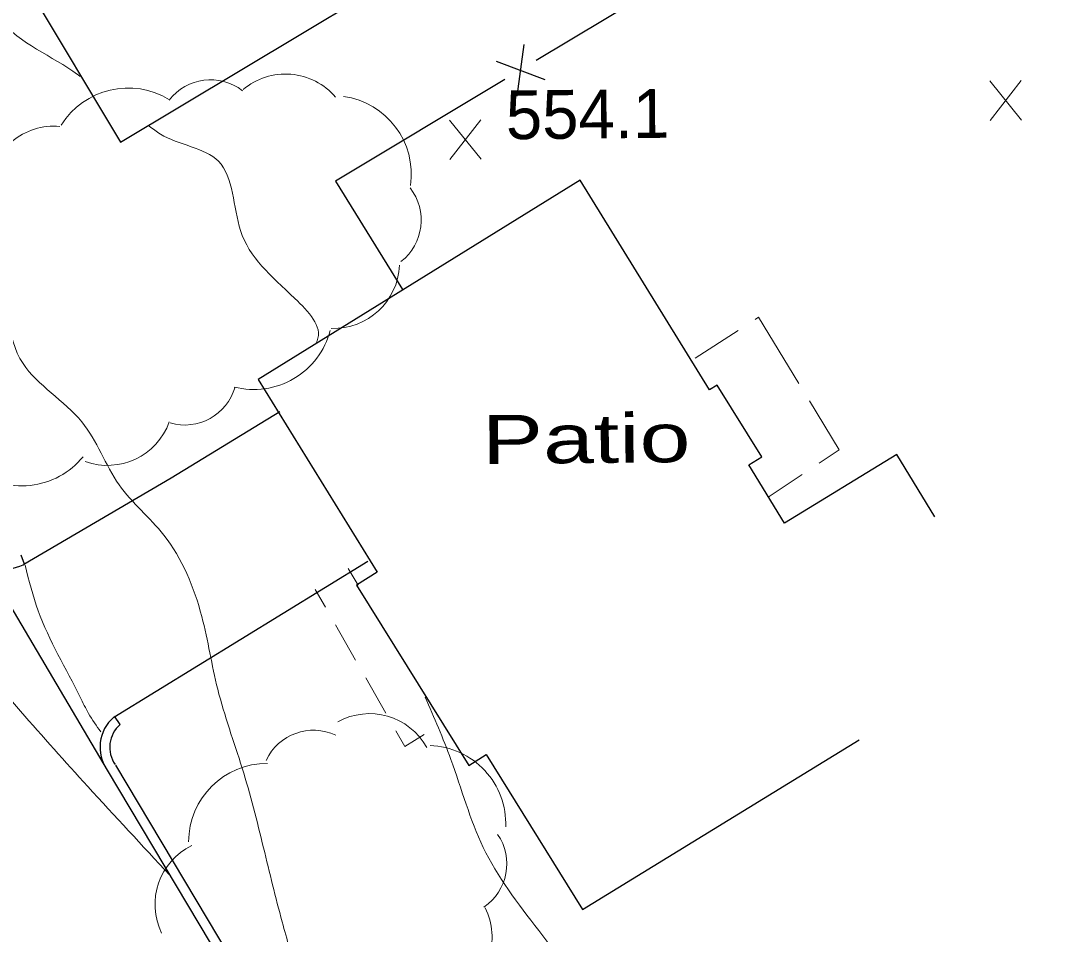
# Model space of a CAD drawing. Extents: x 2361708 to 2370558, y 6977955 to 6991887.
# Drawn here: x 2366547.1 to 2366649.2, y 6982751.7 to 6982841.5 of the extents above; entities that cross this region are included whole.
import ezdxf

# ---------------------------------------------------------------- set-up
doc = ezdxf.new("R2010")
doc.units = 0
doc.header["$LTSCALE"] = 1.9
for name, color, linetype, lineweight in [('11', 7, 'Continuous', 25), ('13', 7, 'Continuous', 13), ('14', 7, 'Continuous', 13), ('17', 7, 'Continuous', 25), ('2', 7, 'Continuous', 25), ('29', 7, 'Continuous', 13), ('31', 7, 'Continuous', 13), ('35', 7, 'Continuous', 13)]:
    doc.layers.add(name, color=color, linetype=linetype, lineweight=lineweight)

msp = doc.modelspace()

# ---------------------------------------------------------------- linework, layer by layer
at = {"layer": '11'}
msp.add_line((2366602.372, 6982754.134), (2366629.585, 6982770.824), dxfattribs=at)
msp.add_lwpolyline([(2366556.942, 6982829.566), (2366598.547, 6982854.472), (2366579.524, 6982886.263), (2366569.301, 6982880.146), (2366557.3, 6982900.212), (2366525.798, 6982881.361), (2366536.143, 6982864.059), (2366534.502, 6982863.074), (2366546.301, 6982843.335), (2366548.061, 6982844.391)], close=True, dxfattribs=at)
msp.add_lwpolyline([(2366637.027, 6982792.716), (2366633.268, 6982798.85), (2366622.232, 6982792.095), (2366618.717, 6982797.832), (2366619.99, 6982798.614), (2366615.622, 6982805.673), (2366614.867, 6982805.206), (2366602.13, 6982825.815), (2366570.465, 6982806.243), (2366582.186, 6982787.284), (2366580.158, 6982786.024), (2366591.177, 6982768.288), (2366592.907, 6982769.365), (2366602.372, 6982754.134)], dxfattribs=at)
at = {"layer": '13'}
for p, q in [((2366579.322, 6982787.656), (2366580.298, 6982786.016)), ((2366576.082, 6982785.596), (2366577.078, 6982783.855)), ((2366578.075, 6982782.114), (2366580.058, 6982778.643)), ((2366581.054, 6982776.902), (2366583.038, 6982773.431))]:
    msp.add_line(p, q, dxfattribs=at)
msp.add_lwpolyline([(2366584.024, 6982771.69), (2366584.899, 6982770.169), (2366586.808, 6982771.347)], dxfattribs=at)
at = {"layer": '14'}
for p, q in [((2366617.671, 6982811.053), (2366613.437, 6982808.332)), ((2366620.627, 6982794.68), (2366623.956, 6982796.902))]:
    msp.add_line(p, q, dxfattribs=at)
for points in [[(2366623.641, 6982805.839), (2366619.679, 6982812.342), (2366619.351, 6982812.128)], [(2366625.626, 6982798.008), (2366627.604, 6982799.327), (2366624.677, 6982804.129)]]:
    msp.add_lwpolyline(points, dxfattribs=at)
at = {"layer": '17'}
for p, q in [((2366649.247, 6982868.446), (2366597.798, 6982837.574)), ((2366596.603, 6982839.153), (2366595.921, 6982834.077)), ((2366593.868, 6982837.507), (2366598.666, 6982835.723))]:
    msp.add_line(p, q, dxfattribs=at)
msp.add_lwpolyline([(2366594.715, 6982835.725), (2366578.079, 6982825.737), (2366584.651, 6982815.058)], dxfattribs=at)
at = {"layer": '2'}
for p, q in [((2366542.854, 6982789.379), (2366555.62, 6982767.83)), ((2366547.128, 6982789.01), (2366547.466, 6982788.113)), ((2366556.27, 6982773.056), (2366581.245, 6982788.385)), ((2366556.897, 6982772.332), (2366556.359, 6982773.127))]:
    msp.add_line(p, q, dxfattribs=at)
for points in [[(2366547.437, 6982788.073), (2366561.926, 6982796.571), (2366572.605, 6982803.073)], [(2366555.62, 6982767.83), (2366581.544, 6982724.404), (2366601.508, 6982691.573)], [(2366556.445, 6982768.318), (2366582.37, 6982724.902), (2366601.825, 6982692.896)]]:
    msp.add_lwpolyline(points, dxfattribs=at)
for centre, radius, start, end in [((2366545.798, 6982791.015), 3.368, 209.047, 303.46733), ((2366558.87, 6982770.08), 3.952, 131.14183, 214.69472), ((2366558.87, 6982770.08), 2.992, 131.14183, 214.69472)]:
    msp.add_arc(centre, radius, start, end, dxfattribs=at)
at = {"layer": '29'}
for centre, radius, start, end in [((2366573.158, 6982829.793), 6.456, 40.2821, 130.2821), ((2366565.795, 6982830.528), 5.159, 52.34644, 142.34644), ((2366557.693, 6982827.136), 7.744, 58.2465, 148.2465), ((2366577.788, 6982826.383), 7.744, 352.00328, 82.00328), ((2366550.382, 6982824.666), 6.456, 84.73193, 174.73193), ((2366581.349, 6982821.887), 5.159, 307.89394, 37.89394), ((2366577.912, 6982817.705), 6.456, 267.7904, 357.7904), ((2366570.055, 6982812.99), 7.744, 255.52165, 345.52165), ((2366563.236, 6982806.914), 5.159, 253.98516, 343.98516), ((2366555.655, 6982804.242), 6.456, 250.25266, 340.25266), ((2366547.251, 6982803.526), 7.744, 230.91842, 320.91842), ((2366581.417, 6982766.944), 6.443, 28.93216, 118.93216), ((2366575.919, 6982766.611), 5.149, 64.84716, 154.84716), ((2366587.098, 6982762.537), 7.728, 357.97193, 87.97193), ((2366571.356, 6982760.774), 7.728, 89.77988, 179.77988), ((2366589.771, 6982758.625), 5.149, 304.32068, 34.32068), ((2366566.768, 6982754.647), 6.443, 116.10029, 206.10029), ((2366587.027, 6982751.422), 6.443, 296.60979, 26.60979)]:
    msp.add_arc(centre, radius, start, end, dxfattribs=at)
at = {"layer": '31'}
for p, q in [((2366645.546, 6982831.729), (2366642.429, 6982835.579)), ((2366642.466, 6982831.699), (2366645.509, 6982835.609)), ((2366592.41, 6982827.873), (2366589.293, 6982831.723)), ((2366589.33, 6982827.844), (2366592.373, 6982831.753))]:
    msp.add_line(p, q, dxfattribs=at)
at = {"layer": '35'}
for points in [[(2366487.479, 6982945.12), (2366487.459, 6982945.03), (2366489.409, 6982940.938), (2366492.967, 6982933.771), (2366496.608, 6982928.516), (2366502.105, 6982921.378), (2366502.824, 6982915.265), (2366503.691, 6982908.232), (2366507.502, 6982900.699), (2366509.644, 6982894.258), (2366514.245, 6982884.672), (2366518.673, 6982875.563), (2366521.752, 6982868.262), (2366525.605, 6982859.548), (2366527.359, 6982848.615), (2366531.524, 6982839.734), (2366534.504, 6982833.512), (2366540.497, 6982825.859), (2366546.051, 6982821.181), (2366546.086, 6982817.601), (2366547.349, 6982807.793), (2366553.124, 6982802.068), (2366556.803, 6982795.882), (2366561.19, 6982790.944), (2366564.926, 6982782.929), (2366566.494, 6982775.794), (2366568.898, 6982768.036), (2366571.003, 6982760.186), (2366572.832, 6982752.933), (2366574.281, 6982747.797), (2366575.894, 6982742.242), (2366578.499, 6982734.426), (2366582.005, 6982725.319)], [(2366530.826, 6982873.099), (2366532.039, 6982868.69), (2366534.85, 6982861.236), (2366542.214, 6982848.186), (2366545.147, 6982841.574), (2366552.718, 6982836.205), (2366552.97, 6982836.018)], [(2366559.767, 6982831.122), (2366560.855, 6982830.343), (2366566.56, 6982827.687), (2366568.736, 6982820.877), (2366574.079, 6982814.188), (2366576.259, 6982810.028), (2366576.2, 6982809.898)], [(2366561.758, 6982757.548), (2366553.715, 6982766.232), (2366540.722, 6982781.109), (2366530.434, 6982792.441), (2366523.046, 6982796.371), (2366518.103, 6982794.604), (2366516.111, 6982789.505), (2366517.172, 6982783.215), (2366520.057, 6982776.332), (2366522.902, 6982768.398), (2366524.674, 6982761.925), (2366526.16, 6982758.199)], [(2366547.547, 6982787.994), (2366548.84, 6982783.506), (2366552.981, 6982775.005), (2366553.797, 6982773.413), (2366554.994, 6982771.594)], [(2366586.883, 6982775.017), (2366589.421, 6982768.892), (2366592.604, 6982760.251), (2366598.072, 6982752.063), (2366602.615, 6982743.366), (2366600.766, 6982735.888), (2366598.236, 6982729.494), (2366597.186, 6982726.434), (2366598.399, 6982718.715), (2366605.018, 6982706.317), (2366605.833, 6982703.705)]]:
    msp.add_spline(points, degree=3, dxfattribs=at)

# ---------------------------------------------------------------- texts
at = {"layer": '14', "width": 1.4}
msp.add_text('Patio', height=4.8, rotation=0.545, dxfattribs=at).set_placement((2366592.515, 6982797.923))
at = {"layer": '31'}
msp.add_text('554.1', height=4.8, rotation=0.545, dxfattribs=at).set_placement((2366594.851, 6982829.836))

doc.saveas('drawing.dxf')
